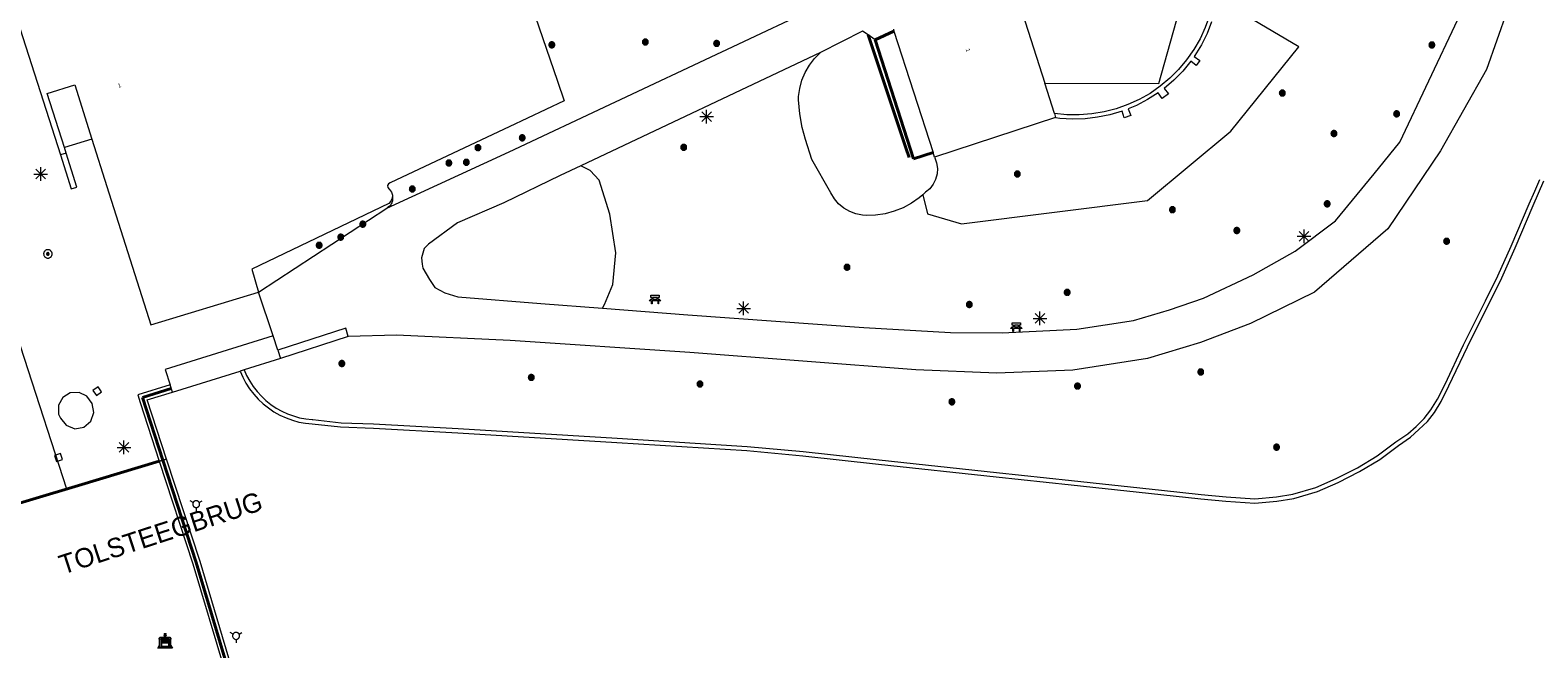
# Model space of a CAD drawing. Header units: metres. Extents: x 135779 to 137489, y 452643 to 455118.
# Tile 463 of 489: x 136965 to 137075, y 454827 to 454872. Entities that reach past the tile are written whole.
import ezdxf
from ezdxf.enums import TextEntityAlignment as Align

# ---------------------------------------------------------------- set-up
doc = ezdxf.new("R2010")
doc.units = ezdxf.units.M
doc.linetypes.add('DGN_Style_3', pattern=[78.572352, 56.123108, -22.449243])
doc.linetypes.add('DGN_Style_4', pattern=[89.853097, 44.898487, -22.449243, 0.056123, -22.449243])
for name, color, linetype, lineweight in [('KTop_BAK_Afval apart plaats', 96, 'Continuous', 13), ('KTop_BTD_Groenvoorziening', 62, 'Continuous', 13), ('KTop_BTD_Groenvoorziening_heesters', 62, 'Continuous', 13), ('KTop_NAR_Huisnummer tijdelijk (t)', 7, 'Continuous', 13), ('KTop_OBD_Brug_dek', 11, 'Continuous', 13), ('KTop_ORL_Kunstwerk (t)', 7, 'Continuous', 13), ('KTop_OTD_Onverhard', 15, 'Continuous', 13), ('KTop_PAL_Lichtmast', 40, 'Continuous', 13), ('KTop_PND_Grondvlaksituatie van BAG-pand [tachy]', 1, 'Continuous', 13), ('KTop_PND_Pandscheiding', 40, 'Continuous', 13), ('KTop_PUT_Inspectie- of rioolput', 15, 'Continuous', 13), ('KTop_PUT_Kolk', 15, 'Continuous', 13), ('KTop_SHD_Hek (l)', 15, 'DGN_Style_4', 40), ('KTop_SHD_Kademuur', 16, 'Continuous', 13), ('KTop_SHD_Kademuur (l)', 1, 'Continuous', 40), ('KTop_SHD_Muur', 15, 'Continuous', 13), ('KTop_STM_Bank', 40, 'Continuous', 13), ('KTop_VGO_Boom', 92, 'Continuous', 13), ('KTop_VGO_Haag (l)', 92, 'DGN_Style_3', 40), ('KTop_WGD_Rijbaan_Lokale weg', 251, 'Continuous', 13), ('KTop_WGD_Voetpad', 251, 'Continuous', 13), ('KTop_WTI_Meerpaal', 150, 'Continuous', 13)]:
    doc.layers.add(name, color=color, linetype=linetype, lineweight=lineweight)
doc.styles.add('Style-ROVUCURSIEF', font='ROVUCURSIEF.shx')

# ---------------------------------------------------------------- blocks, each defined once
blk = doc.blocks.new('BAK_Afval_apart_plaats')
at = {"layer": 'KTop_BAK_Afval apart plaats'}
for p, q in [((-0.43, 0.17), (-0.42, 0.19)), ((-0.43, 0.14), (-0.43, 0.17)), ((-0.43, 0.12), (-0.43, 0.14)), ((-0.29, 0.12), (-0.43, 0.12)), ((-0.43, 0.12), (-0.43, -0.46)), ((-0.29, 0.12), (-0.43, 0.12)), ((-0.42, 0.19), (-0.4, 0.22)), ((-0.4, 0.22), (-0.38, 0.24)), ((-0.38, 0.24), (-0.36, 0.26)), ((-0.36, 0.26), (-0.34, 0.27)), ((-0.34, 0.27), (0, 0.27)), ((-0.28, 0.17), (-0.29, 0.15)), ((-0.28, 0.17), (-0.29, 0.15)), ((-0.29, 0.15), (-0.29, 0.12)), ((-0.29, 0.15), (-0.29, 0.12)), ((-0.29, -0.43), (-0.29, 0.12)), ((-0.29, 0.12), (-0.29, -0.43)), ((-0.27, 0.19), (-0.28, 0.17)), ((-0.27, 0.19), (-0.28, 0.17)), ((-0.25, 0.22), (-0.27, 0.19)), ((-0.25, 0.22), (-0.27, 0.19)), ((0.25, 0.22), (-0.25, 0.22)), ((0.25, 0.22), (-0.25, 0.22)), ((-0.24, 0.08), (-0.24, 0.15)), ((-0.24, 0.15), (0.24, 0.15)), ((0.24, 0.08), (-0.24, 0.08)), ((-0.24, 0.03), (-0.24, 0.08)), ((-0.24, 0.08), (0.24, 0.08)), ((-0.24, -0.06), (-0.24, 0.03)), ((-0.24, 0.03), (0.24, 0.03)), ((0.24, 0.03), (-0.24, 0.03)), ((-0.07, 0.51), (-0.07, 0.52)), ((-0.07, 0.52), (-0.07, 0.52)), ((-0.07, 0.52), (-0.07, 0.52)), ((-0.07, 0.52), (-0.06, 0.52)), ((-0.07, 0.51), (-0.07, 0.49)), ((-0.06, 0.51), (-0.07, 0.51)), ((-0.07, 0.51), (-0.07, 0.51)), ((-0.07, 0.51), (-0.07, 0.51)), ((-0.07, 0.51), (-0.07, 0.51)), ((-0.07, 0.51), (-0.07, 0.51)), ((-0.06, 0.51), (-0.07, 0.51)), ((-0.07, 0.51), (-0.07, 0.51)), ((-0.07, 0.51), (-0.07, 0.51)), ((-0.07, 0.51), (-0.07, 0.51)), ((-0.07, 0.51), (-0.07, 0.51)), ((-0.07, 0.51), (-0.07, 0.51)), ((-0.07, 0.49), (-0.07, 0.49)), ((-0.07, 0.49), (-0.07, 0.49)), ((-0.07, 0.49), (-0.07, 0.49)), ((-0.07, 0.49), (-0.07, 0.48)), ((-0.07, 0.48), (-0.06, 0.48)), ((-0.07, 0.4), (-0.07, 0.38)), ((-0.07, 0.39), (-0.07, 0.4)), ((-0.07, 0.4), (-0.07, 0.4)), ((-0.07, 0.4), (-0.07, 0.4)), ((-0.06, 0.39), (-0.07, 0.39)), ((-0.07, 0.39), (-0.07, 0.39)), ((-0.07, 0.38), (-0.07, 0.37)), ((-0.07, 0.37), (-0.07, 0.37)), ((-0.07, 0.37), (-0.07, 0.37)), ((-0.07, 0.37), (-0.07, 0.37)), ((-0.07, 0.37), (-0.06, 0.37)), ((-0.06, 0.52), (-0.06, 0.52)), ((-0.06, 0.52), (-0.05, 0.52)), ((-0.06, 0.52), (-0.06, 0.52)), ((-0.06, 0.5), (-0.06, 0.51)), ((-0.06, 0.5), (-0.06, 0.51)), ((-0.05, 0.5), (-0.06, 0.5)), ((-0.05, 0.5), (-0.06, 0.5)), ((-0.06, 0.48), (-0.06, 0.48)), ((-0.06, 0.48), (-0.05, 0.48)), ((-0.05, 0.39), (-0.06, 0.39)), ((-0.06, 0.39), (-0.06, 0.39)), ((-0.06, 0.37), (-0.06, 0.37)), ((-0.06, 0.37), (-0.05, 0.37)), ((-0.05, 0.52), (-0.04, 0.52)), ((-0.04, 0.5), (-0.05, 0.5)), ((-0.05, 0.5), (-0.05, 0.5)), ((-0.04, 0.5), (-0.05, 0.5)), ((-0.05, 0.5), (-0.05, 0.5)), ((-0.05, 0.48), (-0.05, 0.48)), ((-0.05, 0.48), (-0.04, 0.48)), ((-0.04, 0.39), (-0.05, 0.39)), ((-0.05, 0.39), (-0.05, 0.39)), ((-0.05, 0.37), (-0.05, 0.37)), ((-0.05, 0.37), (-0.04, 0.37)), ((-0.04, 0.52), (-0.04, 0.53)), ((-0.04, 0.53), (-0.03, 0.53)), ((-0.03, 0.5), (-0.04, 0.5)), ((-0.04, 0.5), (-0.04, 0.5)), ((-0.03, 0.5), (-0.04, 0.5)), ((-0.04, 0.5), (-0.04, 0.5)), ((-0.04, 0.48), (-0.04, 0.48)), ((-0.04, 0.48), (-0.03, 0.48)), ((-0.03, 0.39), (-0.04, 0.39)), ((-0.04, 0.39), (-0.04, 0.39)), ((-0.04, 0.37), (-0.04, 0.36)), ((-0.04, 0.36), (-0.03, 0.36)), ((-0.03, 0.53), (-0.02, 0.53)), ((-0.02, 0.5), (-0.03, 0.5)), ((-0.02, 0.5), (-0.03, 0.5)), ((-0.03, 0.48), (-0.03, 0.48)), ((-0.03, 0.48), (-0.02, 0.48)), ((-0.03, 0.47), (-0.03, 0.48)), ((-0.03, 0.48), (-0.02, 0.48)), ((-0.03, 0.4), (-0.03, 0.47)), ((-0.03, 0.47), (-0.02, 0.47)), ((-0.02, 0.47), (-0.03, 0.47)), ((-0.02, 0.4), (-0.03, 0.4)), ((-0.02, 0.39), (-0.03, 0.39)), ((-0.03, 0.36), (-0.03, 0.36)), ((-0.03, 0.36), (-0.02, 0.36)), ((-0.03, 0.35), (-0.03, 0.36)), ((-0.03, 0.36), (-0.02, 0.36)), ((-0.03, 0.27), (-0.03, 0.35)), ((-0.03, 0.35), (-0.02, 0.35)), ((-0.02, 0.35), (-0.03, 0.35)), ((0.03, 0.27), (-0.03, 0.27)), ((-0.02, 0.53), (-0.01, 0.53)), ((-0.01, 0.5), (-0.02, 0.5)), ((-0.01, 0.5), (-0.02, 0.5)), ((-0.02, 0.48), (-0.01, 0.48)), ((-0.02, 0.48), (-0.01, 0.48)), ((-0.02, 0.47), (-0.01, 0.47)), ((-0.01, 0.47), (-0.02, 0.47)), ((-0.01, 0.4), (-0.02, 0.4)), ((-0.01, 0.39), (-0.02, 0.39)), ((-0.02, 0.36), (-0.01, 0.36)), ((-0.02, 0.36), (-0.01, 0.36)), ((-0.02, 0.35), (-0.01, 0.35)), ((-0.01, 0.35), (-0.02, 0.35)), ((-0.01, 0.53), (0, 0.53)), ((0, 0.5), (-0.01, 0.5)), ((0, 0.5), (-0.01, 0.5)), ((-0.01, 0.48), (0, 0.48)), ((-0.01, 0.48), (0, 0.48)), ((-0.01, 0.47), (0, 0.47)), ((0, 0.47), (-0.01, 0.47)), ((0, 0.4), (-0.01, 0.4)), ((0, 0.39), (-0.01, 0.39)), ((-0.01, 0.36), (0, 0.36)), ((-0.01, 0.36), (0, 0.36)), ((-0.01, 0.35), (0, 0.35)), ((0, 0.35), (-0.01, 0.35)), ((0, 0.53), (0, 0.53)), ((0, 0.53), (0, 0.53)), ((0, 0.53), (0.01, 0.53)), ((0, 0.5), (0, 0.48)), ((0, 0.48), (0, 0.5)), ((0, 0.48), (0, 0.5)), ((0, 0.5), (0.01, 0.5)), ((0.01, 0.5), (0, 0.5)), ((0.01, 0.48), (0, 0.48)), ((0, 0.48), (0.01, 0.48)), ((0.01, 0.47), (0, 0.47)), ((0, 0.47), (0, 0.4)), ((0, 0.47), (0, 0.4)), ((0.01, 0.47), (0, 0.47)), ((0, 0.4), (0.01, 0.4)), ((0, 0.36), (0, 0.39)), ((0, 0.36), (0, 0.39)), ((0, 0.39), (0.01, 0.39)), ((0.01, 0.36), (0, 0.36)), ((0, 0.36), (0.01, 0.36)), ((0, 0.35), (0.01, 0.35)), ((0, 0.27), (0, 0.35)), ((0, 0.35), (0, 0.27)), ((0.01, 0.35), (0, 0.35)), ((0, 0.27), (0.34, 0.27)), ((0.03, 0.27), (0, 0.27)), ((0, 0.27), (0.03, 0.27)), ((0.01, 0.53), (0.02, 0.53)), ((0.01, 0.5), (0.02, 0.5)), ((0.02, 0.5), (0.01, 0.5)), ((0.02, 0.48), (0.01, 0.48)), ((0.01, 0.48), (0.02, 0.48)), ((0.02, 0.47), (0.01, 0.47)), ((0.02, 0.47), (0.01, 0.47)), ((0.01, 0.4), (0.02, 0.4)), ((0.01, 0.39), (0.02, 0.39)), ((0.02, 0.36), (0.01, 0.36)), ((0.01, 0.36), (0.02, 0.36)), ((0.01, 0.35), (0.02, 0.35)), ((0.02, 0.35), (0.01, 0.35)), ((0.02, 0.53), (0.03, 0.53)), ((0.02, 0.5), (0.03, 0.5)), ((0.03, 0.5), (0.02, 0.5)), ((0.03, 0.48), (0.02, 0.48)), ((0.02, 0.48), (0.03, 0.48)), ((0.02, 0.47), (0.03, 0.47)), ((0.03, 0.47), (0.02, 0.47)), ((0.03, 0.47), (0.02, 0.47)), ((0.02, 0.4), (0.03, 0.4)), ((0.02, 0.39), (0.03, 0.39)), ((0.03, 0.36), (0.02, 0.36)), ((0.02, 0.36), (0.03, 0.36)), ((0.02, 0.35), (0.03, 0.35)), ((0.03, 0.35), (0.02, 0.35)), ((0.03, 0.53), (0.04, 0.53)), ((0.03, 0.5), (0.04, 0.5)), ((0.04, 0.5), (0.03, 0.5)), ((0.04, 0.48), (0.03, 0.48)), ((0.03, 0.48), (0.03, 0.48)), ((0.03, 0.48), (0.03, 0.47)), ((0.03, 0.4), (0.03, 0.47)), ((0.03, 0.39), (0.04, 0.39)), ((0.04, 0.36), (0.03, 0.36)), ((0.03, 0.36), (0.03, 0.36)), ((0.03, 0.36), (0.03, 0.35)), ((0.03, 0.35), (0.03, 0.27)), ((0.04, 0.53), (0.04, 0.52)), ((0.04, 0.52), (0.05, 0.52)), ((0.04, 0.5), (0.04, 0.5)), ((0.04, 0.5), (0.05, 0.5)), ((0.05, 0.5), (0.04, 0.5)), ((0.04, 0.5), (0.04, 0.5)), ((0.05, 0.48), (0.04, 0.48)), ((0.04, 0.48), (0.04, 0.48)), ((0.04, 0.39), (0.04, 0.39)), ((0.04, 0.39), (0.05, 0.39)), ((0.05, 0.37), (0.04, 0.37)), ((0.04, 0.37), (0.04, 0.36)), ((0.05, 0.52), (0.06, 0.52)), ((0.05, 0.5), (0.05, 0.5)), ((0.05, 0.5), (0.06, 0.5)), ((0.06, 0.5), (0.05, 0.5)), ((0.05, 0.5), (0.05, 0.5)), ((0.06, 0.48), (0.05, 0.48)), ((0.05, 0.48), (0.05, 0.48)), ((0.05, 0.39), (0.05, 0.39)), ((0.05, 0.39), (0.06, 0.39)), ((0.06, 0.37), (0.05, 0.37)), ((0.05, 0.37), (0.05, 0.37)), ((0.06, 0.52), (0.06, 0.52)), ((0.06, 0.52), (0.06, 0.52)), ((0.06, 0.52), (0.07, 0.52)), ((0.06, 0.5), (0.06, 0.51)), ((0.06, 0.51), (0.07, 0.51)), ((0.07, 0.51), (0.06, 0.51)), ((0.06, 0.51), (0.06, 0.5)), ((0.07, 0.48), (0.06, 0.48)), ((0.06, 0.48), (0.06, 0.48)), ((0.06, 0.39), (0.06, 0.39)), ((0.06, 0.39), (0.07, 0.39)), ((0.07, 0.37), (0.06, 0.37)), ((0.06, 0.37), (0.06, 0.37)), ((0.07, 0.52), (0.07, 0.52)), ((0.07, 0.52), (0.07, 0.52)), ((0.07, 0.52), (0.07, 0.51)), ((0.07, 0.51), (0.07, 0.51)), ((0.07, 0.51), (0.07, 0.51)), ((0.07, 0.51), (0.07, 0.51)), ((0.07, 0.51), (0.07, 0.51)), ((0.07, 0.51), (0.07, 0.49)), ((0.07, 0.51), (0.07, 0.51)), ((0.07, 0.51), (0.07, 0.51)), ((0.07, 0.51), (0.07, 0.51)), ((0.07, 0.51), (0.07, 0.51)), ((0.07, 0.51), (0.07, 0.51)), ((0.07, 0.49), (0.07, 0.49)), ((0.07, 0.49), (0.07, 0.49)), ((0.07, 0.49), (0.07, 0.49)), ((0.07, 0.49), (0.07, 0.48)), ((0.07, 0.39), (0.07, 0.4)), ((0.07, 0.4), (0.07, 0.4)), ((0.07, 0.4), (0.07, 0.4)), ((0.07, 0.4), (0.07, 0.38)), ((0.07, 0.39), (0.07, 0.39)), ((0.07, 0.38), (0.07, 0.37)), ((0.07, 0.37), (0.07, 0.37)), ((0.07, 0.37), (0.07, 0.37)), ((0.07, 0.37), (0.07, 0.37)), ((0.24, 0.15), (0.24, 0.08)), ((0.24, 0.08), (0.24, 0.03)), ((0.24, 0.03), (0.24, -0.06)), ((0.27, 0.19), (0.25, 0.22)), ((0.27, 0.19), (0.25, 0.22)), ((0.28, 0.17), (0.27, 0.19)), ((0.28, 0.17), (0.27, 0.19)), ((0.29, 0.15), (0.28, 0.17)), ((0.29, 0.15), (0.28, 0.17)), ((0.29, 0.12), (0.29, 0.15)), ((0.29, 0.12), (0.29, 0.15)), ((0.43, 0.12), (0.29, 0.12)), ((0.29, 0.12), (0.29, -0.43)), ((0.43, 0.12), (0.29, 0.12)), ((0.29, -0.43), (0.29, 0.12)), ((0.34, 0.27), (0.36, 0.26)), ((0.36, 0.26), (0.38, 0.24)), ((0.38, 0.24), (0.4, 0.22)), ((0.4, 0.22), (0.42, 0.19)), ((0.42, 0.19), (0.43, 0.17)), ((0.43, 0.17), (0.43, 0.14)), ((0.43, 0.14), (0.43, 0.12)), ((0.43, -0.46), (0.43, 0.12)), ((-0.53, -0.53), (-0.43, -0.33)), ((0.53, -0.53), (-0.53, -0.53)), ((-0.43, -0.33), (-0.43, -0.46)), ((-0.43, -0.46), (0.43, -0.46)), ((-0.43, -0.46), (0.43, -0.46)), ((0.29, -0.43), (-0.29, -0.43)), ((-0.29, -0.43), (0.29, -0.43)), ((0.24, -0.06), (-0.24, -0.06)), ((-0.24, -0.06), (-0.24, -0.09)), ((0.24, -0.06), (-0.24, -0.06)), ((-0.24, -0.09), (0.24, -0.09)), ((-0.24, -0.11), (-0.24, -0.09)), ((-0.24, -0.09), (0.24, -0.09)), ((0.24, -0.11), (-0.24, -0.11)), ((0.24, -0.11), (-0.24, -0.11)), ((-0.24, -0.15), (0.24, -0.15)), ((-0.24, -0.41), (-0.24, -0.15)), ((0.24, -0.41), (-0.24, -0.41)), ((0.24, -0.11), (0.24, -0.06)), ((0.24, -0.09), (0.24, -0.11)), ((0.24, -0.09), (0.24, -0.11)), ((0.24, -0.15), (0.24, -0.41)), ((0.43, -0.46), (0.43, -0.33)), ((0.43, -0.33), (0.53, -0.53))]:
    blk.add_line(p, q, dxfattribs=at)
at = {"layer": 'KTop_BAK_Afval apart plaats', "flags": 128}
blk.add_lwpolyline([(0.03, 0.41), (0.04, 0.41), (0.04, 0.41), (0.05, 0.41), (0.06, 0.41), (0.06, 0.41), (0.06, 0.41), (0.07, 0.4), (0.07, 0.4), (0.07, 0.4), (0.07, 0.4), (0.07, 0.4), (0.07, 0.4), (0.07, 0.4), (0.07, 0.39), (0.07, 0.39), (0.06, 0.39), (0.06, 0.39), (0.05, 0.39), (0.05, 0.39), (0.04, 0.39), (0.04, 0.39), (0.03, 0.39), (0.02, 0.39), (0.01, 0.39), (0, 0.39), (-0.01, 0.39), (-0.02, 0.39), (-0.03, 0.39), (-0.04, 0.39), (-0.04, 0.39), (-0.05, 0.39), (-0.05, 0.39), (-0.06, 0.39), (-0.06, 0.39), (-0.07, 0.39), (-0.07, 0.39), (-0.07, 0.4), (-0.07, 0.4), (-0.07, 0.4), (-0.07, 0.4), (-0.07, 0.4), (-0.07, 0.4), (-0.07, 0.4), (-0.06, 0.41), (-0.06, 0.41), (-0.06, 0.41), (-0.05, 0.41), (-0.04, 0.41), (-0.04, 0.41), (-0.03, 0.41), (-0.03, 0.41), (-0.03, 0.4), (-0.02, 0.4), (-0.01, 0.4), (0, 0.4), (0.01, 0.4), (0.02, 0.4), (0.03, 0.4), (0.03, 0.41), (0.03, 0.41), (0.03, 0.41)], dxfattribs=at)
at = {"layer": 'KTop_BAK_Afval apart plaats'}
for p in [(0, 0), (-0.43, -0.46)]:
    blk.add_point(p, dxfattribs=at)
blk = doc.blocks.new('PAL_Lichtmast')
at = {"layer": 'KTop_PAL_Lichtmast'}
for p, q in [((-0.35, -0.35), (0.35, 0.35)), ((0.35, -0.35), (-0.35, 0.35)), ((0, -0.5), (0, 0.5)), ((-0.5, 0), (0.5, 0))]:
    blk.add_line(p, q, dxfattribs=at)
blk = doc.blocks.new('PUT_Kolk')
at = {"layer": 'KTop_PUT_Kolk', "flags": 128}
blk.add_lwpolyline([(0.22, -0.23), (0.22, 0.22), (-0.23, 0.22), (-0.23, -0.23), (0.22, -0.23)], dxfattribs=at)
blk = doc.blocks.new('PUT_Inspectie-_of_rioolput')
at = {"layer": 'KTop_PUT_Inspectie- of rioolput', "flags": 128}
for points in [[(0.31, 0), (0.31, 0.03), (0.3, 0.06), (0.29, 0.1), (0.28, 0.13), (0.27, 0.15), (0.25, 0.18), (0.23, 0.21), (0.21, 0.23), (0.18, 0.25), (0.15, 0.27), (0.13, 0.28), (0.1, 0.29), (0.06, 0.3), (0.03, 0.31), (0, 0.31), (-0.03, 0.31), (-0.06, 0.3), (-0.1, 0.29), (-0.13, 0.28), (-0.16, 0.27), (-0.18, 0.25), (-0.21, 0.23), (-0.23, 0.21), (-0.25, 0.18), (-0.27, 0.15), (-0.28, 0.13), (-0.29, 0.1), (-0.3, 0.06), (-0.31, 0.03), (-0.31, 0), (-0.31, -0.03), (-0.3, -0.06), (-0.29, -0.1), (-0.28, -0.13), (-0.27, -0.16), (-0.25, -0.18), (-0.23, -0.21), (-0.21, -0.23), (-0.18, -0.25), (-0.15, -0.27), (-0.13, -0.28), (-0.1, -0.29), (-0.06, -0.3), (-0.03, -0.31), (0, -0.31), (0.03, -0.31), (0.06, -0.3), (0.1, -0.29), (0.13, -0.28), (0.15, -0.27), (0.18, -0.25), (0.21, -0.23), (0.23, -0.21), (0.25, -0.18), (0.27, -0.15), (0.28, -0.13), (0.29, -0.1), (0.3, -0.06), (0.31, -0.03), (0.31, 0)], [(0.1, 0), (0.09, 0.01), (0.09, 0.02), (0.09, 0.03), (0.09, 0.04), (0.08, 0.05), (0.08, 0.06), (0.07, 0.06), (0.06, 0.07), (0.06, 0.08), (0.05, 0.08), (0.04, 0.09), (0.03, 0.09), (0.02, 0.09), (0.01, 0.09), (0, 0.09), (-0.01, 0.09), (-0.02, 0.09), (-0.03, 0.09), (-0.04, 0.09), (-0.05, 0.08), (-0.06, 0.08), (-0.06, 0.07), (-0.07, 0.06), (-0.08, 0.06), (-0.08, 0.05), (-0.09, 0.04), (-0.09, 0.03), (-0.09, 0.02), (-0.09, 0.01), (-0.09, 0), (-0.09, -0.01), (-0.09, -0.02), (-0.09, -0.03), (-0.09, -0.04), (-0.08, -0.05), (-0.08, -0.06), (-0.07, -0.06), (-0.06, -0.07), (-0.06, -0.08), (-0.05, -0.08), (-0.04, -0.09), (-0.03, -0.09), (-0.02, -0.09), (-0.01, -0.09), (0, -0.09), (0.01, -0.09), (0.02, -0.09), (0.03, -0.09), (0.04, -0.09), (0.05, -0.08), (0.06, -0.08), (0.06, -0.07), (0.07, -0.06), (0.08, -0.06), (0.08, -0.05), (0.09, -0.04), (0.09, -0.03), (0.09, -0.02), (0.09, -0.01), (0.1, 0)], [(0.04, 0), (0.03, 0), (0.03, 0.01), (0.03, 0.01), (0.03, 0.01), (0.03, 0.02), (0.03, 0.02), (0.03, 0.02), (0.02, 0.03), (0.02, 0.03), (0.02, 0.03), (0.01, 0.03), (0.01, 0.03), (0.01, 0.03), (0, 0.03), (0, 0.03), (0, 0.03), (-0.01, 0.03), (-0.01, 0.03), (-0.01, 0.03), (-0.02, 0.03), (-0.02, 0.03), (-0.02, 0.03), (-0.03, 0.02), (-0.03, 0.02), (-0.03, 0.02), (-0.03, 0.01), (-0.03, 0.01), (-0.03, 0.01), (-0.03, 0), (-0.03, 0), (-0.03, 0), (-0.03, -0.01), (-0.03, -0.01), (-0.03, -0.01), (-0.03, -0.02), (-0.03, -0.02), (-0.03, -0.02), (-0.02, -0.03), (-0.02, -0.03), (-0.02, -0.03), (-0.01, -0.03), (-0.01, -0.03), (-0.01, -0.03), (0, -0.03), (0, -0.03), (0, -0.03), (0.01, -0.03), (0.01, -0.03), (0.01, -0.03), (0.02, -0.03), (0.02, -0.03), (0.02, -0.03), (0.03, -0.02), (0.03, -0.02), (0.03, -0.02), (0.03, -0.01), (0.03, -0.01), (0.03, -0.01), (0.03, 0), (0.04, 0)], [(0.01, 0.02), (0.01, 0.02), (0.01, 0.02), (0, 0.02), (0, 0.02), (0, 0.02), (0, 0.02), (-0.01, 0.02), (-0.01, 0.02), (-0.01, 0.02), (-0.01, 0.02), (-0.01, 0.02), (-0.02, 0.02), (-0.02, 0.01), (-0.02, 0.01), (-0.02, 0.01), (-0.02, 0.01), (-0.02, 0.01), (-0.02, 0), (-0.02, 0), (-0.02, 0), (-0.02, 0), (-0.02, -0.01), (-0.02, -0.01), (-0.02, -0.01), (-0.02, -0.01), (-0.02, -0.01), (-0.02, -0.02), (-0.01, -0.02), (-0.01, -0.02), (-0.01, -0.02), (-0.01, -0.02), (-0.01, -0.02), (0, -0.02), (0, -0.02), (0, -0.02), (0, -0.02), (0.01, -0.02), (0.01, -0.02), (0.01, -0.02), (0.01, -0.02), (0.01, -0.02), (0.02, -0.02), (0.02, -0.01), (0.02, -0.01), (0.02, -0.01), (0.02, -0.01), (0.02, -0.01), (0.02, 0), (0.02, 0), (0.02, 0), (0.02, 0), (0.02, 0.01), (0.02, 0.01), (0.02, 0.01), (0.02, 0.01), (0.02, 0.01), (0.02, 0.02), (0.01, 0.02), (0.01, 0.02), (0.01, 0.02)]]:
    blk.add_lwpolyline(points, dxfattribs=at)
blk = doc.blocks.new('STM_Bank')
at = {"layer": 'KTop_STM_Bank'}
for p, q in [((-0.42, -0.09), (-0.3, 0.02)), ((-0.3, 0.31), (0.3, 0.31)), ((-0.3, 0.14), (-0.3, 0.31)), ((-0.2, 0.14), (-0.3, 0.14)), ((-0.3, 0.02), (-0.2, 0.02)), ((-0.2, 0.02), (-0.2, 0.14)), ((0.16, 0.14), (-0.15, 0.14)), ((-0.15, 0.14), (-0.15, 0.02)), ((-0.15, 0.02), (0.16, 0.02)), ((0.16, 0.02), (0.16, 0.14)), ((0.3, 0.14), (0.2, 0.14)), ((0.2, 0.14), (0.2, 0.02)), ((0.2, 0.02), (0.3, 0.02)), ((0.3, 0.31), (0.3, 0.14)), ((0.3, 0.02), (0.42, -0.09)), ((-0.26, -0.09), (-0.42, -0.09)), ((-0.26, -0.31), (-0.26, -0.09)), ((-0.21, -0.31), (-0.26, -0.31)), ((0.22, -0.09), (-0.21, -0.09)), ((-0.21, -0.09), (-0.21, -0.31)), ((0.22, -0.31), (0.22, -0.09)), ((0.26, -0.31), (0.22, -0.31)), ((0.42, -0.09), (0.26, -0.09)), ((0.26, -0.09), (0.26, -0.31))]:
    blk.add_line(p, q, dxfattribs=at)
blk = doc.blocks.new('WTI_Meerpaal')
at = {"layer": 'KTop_WTI_Meerpaal'}
for p, q in [((-0.22, 0.13), (-0.43, 0.25)), ((0.22, 0.12), (0.43, 0.25)), ((0, -0.25), (0, -0.5))]:
    blk.add_line(p, q, dxfattribs=at)
at = {"layer": 'KTop_WTI_Meerpaal', "flags": 128}
blk.add_lwpolyline([(0.25, 0), (0.25, 0.03), (0.24, 0.05), (0.24, 0.08), (0.23, 0.1), (0.22, 0.12), (0.2, 0.15), (0.19, 0.17), (0.17, 0.19), (0.15, 0.2), (0.12, 0.22), (0.1, 0.23), (0.08, 0.24), (0.05, 0.24), (0.03, 0.25), (0, 0.25), (-0.03, 0.25), (-0.05, 0.24), (-0.08, 0.24), (-0.1, 0.23), (-0.13, 0.22), (-0.15, 0.2), (-0.17, 0.19), (-0.19, 0.17), (-0.2, 0.15), (-0.22, 0.12), (-0.23, 0.1), (-0.24, 0.08), (-0.25, 0.05), (-0.25, 0.03), (-0.25, 0), (-0.25, -0.03), (-0.25, -0.05), (-0.24, -0.08), (-0.23, -0.1), (-0.22, -0.13), (-0.2, -0.15), (-0.19, -0.17), (-0.17, -0.19), (-0.15, -0.2), (-0.13, -0.22), (-0.1, -0.23), (-0.08, -0.24), (-0.05, -0.25), (-0.03, -0.25), (0, -0.25), (0.03, -0.25), (0.05, -0.25), (0.08, -0.24), (0.1, -0.23), (0.12, -0.22), (0.15, -0.2), (0.17, -0.19), (0.19, -0.17), (0.2, -0.15), (0.22, -0.13), (0.23, -0.1), (0.24, -0.08), (0.24, -0.05), (0.25, -0.03), (0.25, 0)], dxfattribs=at)
blk = doc.blocks.new('VGO_Boom')
at = {"layer": 'KTop_VGO_Boom', "flags": 128}
for points in [[(0.21, 0), (0.21, 0.02), (0.21, 0.04), (0.2, 0.07), (0.2, 0.09), (0.19, 0.11), (0.17, 0.13), (0.16, 0.14), (0.14, 0.16), (0.13, 0.17), (0.11, 0.19), (0.09, 0.2), (0.07, 0.2), (0.04, 0.21), (0.02, 0.21), (0, 0.21), (-0.02, 0.21), (-0.05, 0.21), (-0.07, 0.2), (-0.09, 0.2), (-0.11, 0.19), (-0.13, 0.17), (-0.14, 0.16), (-0.16, 0.14), (-0.17, 0.13), (-0.19, 0.11), (-0.2, 0.09), (-0.2, 0.07), (-0.21, 0.04), (-0.21, 0.02), (-0.22, 0), (-0.21, -0.02), (-0.21, -0.05), (-0.2, -0.07), (-0.2, -0.09), (-0.19, -0.11), (-0.17, -0.13), (-0.16, -0.14), (-0.14, -0.16), (-0.13, -0.17), (-0.11, -0.19), (-0.09, -0.2), (-0.07, -0.2), (-0.05, -0.21), (-0.02, -0.21), (0, -0.22), (0.02, -0.21), (0.04, -0.21), (0.07, -0.2), (0.09, -0.2), (0.11, -0.19), (0.13, -0.17), (0.14, -0.16), (0.16, -0.14), (0.17, -0.13), (0.19, -0.11), (0.2, -0.09), (0.2, -0.07), (0.21, -0.05), (0.21, -0.02), (0.21, 0)], [(0.15, 0), (0.15, 0.02), (0.15, 0.03), (0.15, 0.05), (0.14, 0.06), (0.13, 0.08), (0.13, 0.09), (0.12, 0.1), (0.1, 0.12), (0.09, 0.13), (0.08, 0.13), (0.06, 0.14), (0.05, 0.15), (0.03, 0.15), (0.02, 0.15), (0, 0.15), (-0.02, 0.15), (-0.03, 0.15), (-0.05, 0.15), (-0.06, 0.14), (-0.08, 0.13), (-0.09, 0.13), (-0.1, 0.12), (-0.12, 0.1), (-0.13, 0.09), (-0.13, 0.08), (-0.14, 0.06), (-0.15, 0.05), (-0.15, 0.03), (-0.15, 0.02), (-0.16, 0), (-0.15, -0.02), (-0.15, -0.03), (-0.15, -0.05), (-0.14, -0.06), (-0.13, -0.08), (-0.13, -0.09), (-0.12, -0.1), (-0.1, -0.12), (-0.09, -0.13), (-0.08, -0.13), (-0.06, -0.14), (-0.05, -0.15), (-0.03, -0.15), (-0.02, -0.15), (0, -0.16), (0.02, -0.15), (0.03, -0.15), (0.05, -0.15), (0.06, -0.14), (0.08, -0.13), (0.09, -0.13), (0.1, -0.12), (0.12, -0.1), (0.13, -0.09), (0.13, -0.08), (0.14, -0.06), (0.15, -0.05), (0.15, -0.03), (0.15, -0.02), (0.15, 0)], [(0.1, 0), (0.09, 0.01), (0.09, 0.02), (0.09, 0.03), (0.09, 0.04), (0.08, 0.05), (0.08, 0.06), (0.07, 0.06), (0.06, 0.07), (0.06, 0.08), (0.05, 0.08), (0.04, 0.09), (0.03, 0.09), (0.02, 0.09), (0.01, 0.09), (0, 0.09), (-0.01, 0.09), (-0.02, 0.09), (-0.03, 0.09), (-0.04, 0.09), (-0.05, 0.08), (-0.06, 0.08), (-0.06, 0.07), (-0.07, 0.06), (-0.08, 0.06), (-0.08, 0.05), (-0.09, 0.04), (-0.09, 0.03), (-0.09, 0.02), (-0.09, 0.01), (-0.1, 0), (-0.09, -0.01), (-0.09, -0.02), (-0.09, -0.03), (-0.09, -0.04), (-0.08, -0.05), (-0.08, -0.06), (-0.07, -0.06), (-0.06, -0.07), (-0.06, -0.08), (-0.05, -0.08), (-0.04, -0.09), (-0.03, -0.09), (-0.02, -0.09), (-0.01, -0.09), (0, -0.1), (0.01, -0.09), (0.02, -0.09), (0.03, -0.09), (0.04, -0.09), (0.05, -0.08), (0.06, -0.08), (0.06, -0.07), (0.07, -0.06), (0.08, -0.06), (0.08, -0.05), (0.09, -0.04), (0.09, -0.03), (0.09, -0.02), (0.09, -0.01), (0.1, 0)], [(0.04, 0), (0.03, 0), (0.03, 0.01), (0.03, 0.01), (0.03, 0.01), (0.03, 0.02), (0.03, 0.02), (0.03, 0.02), (0.02, 0.03), (0.02, 0.03), (0.02, 0.03), (0.01, 0.03), (0.01, 0.03), (0.01, 0.03), (0, 0.03), (0, 0.03), (0, 0.03), (-0.01, 0.03), (-0.01, 0.03), (-0.01, 0.03), (-0.02, 0.03), (-0.02, 0.03), (-0.02, 0.03), (-0.03, 0.02), (-0.03, 0.02), (-0.03, 0.02), (-0.03, 0.01), (-0.03, 0.01), (-0.03, 0.01), (-0.04, 0), (-0.04, 0), (-0.04, 0), (-0.03, -0.01), (-0.03, -0.01), (-0.03, -0.01), (-0.03, -0.02), (-0.03, -0.02), (-0.03, -0.02), (-0.02, -0.03), (-0.02, -0.03), (-0.02, -0.03), (-0.01, -0.03), (-0.01, -0.03), (-0.01, -0.03), (0, -0.04), (0, -0.04), (0, -0.04), (0.01, -0.03), (0.01, -0.03), (0.01, -0.03), (0.02, -0.03), (0.02, -0.03), (0.02, -0.03), (0.03, -0.02), (0.03, -0.02), (0.03, -0.02), (0.03, -0.01), (0.03, -0.01), (0.03, -0.01), (0.03, 0), (0.04, 0)]]:
    blk.add_lwpolyline(points, dxfattribs=at)

msp = doc.modelspace()

# ---------------------------------------------------------------- linework, layer by layer
at = {"layer": 'KTop_BTD_Groenvoorziening', "flags": 128}
for points in [[(137030.06, 454859.97), (137030.4, 454858.59), (137032.88, 454857.85), (137046.39, 454859.55), (137052.45, 454864.6), (137057.4, 454870.73), (137052.68, 454873.5)], [(137030.06, 454859.97), (137029.81, 454859.75), (137029.24, 454859.35), (137028.63, 454859.02), (137027.99, 454858.77), (137027.32, 454858.59), (137026.63, 454858.48), (137025.94, 454858.46), (137025.68, 454858.48), (137025.2, 454858.58), (137024.75, 454858.75), (137024.33, 454859), (137023.95, 454859.31), (137023.64, 454859.68), (137023.38, 454860.1), (137022, 454862.54), (137021.53, 454863.98), (137021.3, 454864.87), (137021.13, 454865.86), (137021.03, 454866.87), (137021.04, 454867.1), (137021.12, 454867.7), (137021.28, 454868.29), (137021.52, 454868.86), (137021.82, 454869.38), (137022.19, 454869.87), (137022.63, 454870.3)], [(137030.92, 454862.71), (137030.94, 454862.66), (137031.07, 454862.28), (137031.13, 454861.88), (137031.1, 454861.48), (137031, 454861.09), (137030.82, 454860.73), (137030.57, 454860.41), (137030.27, 454860.15), (137030.06, 454859.97)], [(137006.78, 454851.72), (137006.93, 454852), (137007.53, 454853.45), (137007.76, 454855.74), (137007.31, 454858.56), (137006.55, 454861.03), (137005.88, 454861.74), (137005.21, 454862.07)]]:
    msp.add_lwpolyline(points, dxfattribs=at)
at = {"layer": 'KTop_BTD_Groenvoorziening_heesters', "flags": 128}
msp.add_lwpolyline([(137030.81, 454863.05), (137029.4, 454862.58), (137026.61, 454871.24)], dxfattribs=at)
at = {"layer": 'KTop_OBD_Brug_dek', "flags": 128}
msp.add_lwpolyline([(136974.57, 454840.6), (136968.69, 454838.84), (136961.79, 454836.77), (136960.38, 454836.34), (136958.52, 454835.78), (136955.93, 454835)], dxfattribs=at)
at = {"layer": 'KTop_OTD_Onverhard', "flags": 128}
msp.add_lwpolyline([(136991.52, 454859.94), (136991.53, 454859.64), (136991.51, 454859.53), (136991.46, 454859.37), (136991.43, 454859.3), (136991.39, 454859.24), (136991.34, 454859.17), (136991.27, 454859.12), (136991.21, 454859.08), (136991.12, 454859)], dxfattribs=at)
at = {"layer": 'KTop_PND_Grondvlaksituatie van BAG-pand [tachy]', "flags": 128}
for points in [[(137038.93, 454868.08), (137047.23, 454868.06), (137049.36, 454875.67)], [(136964.03, 454873.36), (136967.39, 454862.87)], [(137001.9, 454872.94), (137003.51, 454868.23), (137004.01, 454866.8), (137000, 454864.91), (136991.39, 454860.85), (136991.34, 454860.84), (136991.22, 454860.76), (136991.16, 454860.63), (136991.18, 454860.49), (136991.27, 454860.38), (136991.31, 454860.34), (136991.45, 454860.16), (136991.52, 454859.94)], [(137027.93, 454872.01), (137027.97, 454871.86)], [(137027.97, 454871.86), (137030.81, 454863.05)], [(136967.68, 454863.4), (136966.43, 454867.34), (136968.43, 454867.97), (136969.67, 454864.02)], [(137039.63, 454865.87), (137038.93, 454868.08)], [(137039.72, 454865.58), (137030.92, 454862.71)], [(137039.63, 454865.87), (137039.72, 454865.58)], [(136967.8, 454863), (136967.68, 454863.4)], [(136969.67, 454864.02), (136970.75, 454860.58), (136973.96, 454850.52), (136981.79, 454852.89)], [(136967.8, 454863), (136967.39, 454862.87)], [(137030.92, 454862.71), (137030.81, 454863.05)], [(136991.52, 454859.94), (136991.5, 454859.71), (136991.41, 454859.5), (136991.25, 454859.34), (136981.29, 454854.57), (136981.79, 454852.89)], [(136982.84, 454849.72), (136975, 454847.27), (136975.36, 454846.16)], [(136983.19, 454848.66), (136982.84, 454849.72)], [(136983.38, 454848.07), (136980.74, 454847.25)], [(136983.19, 454848.66), (136983.38, 454848.07)], [(136975.53, 454845.62), (136980.44, 454847.15)], [(136980.74, 454847.25), (136980.44, 454847.15)], [(136975.53, 454845.62), (136975.36, 454846.16)]]:
    msp.add_lwpolyline(points, dxfattribs=at)
at = {"layer": 'KTop_PND_Pandscheiding', "flags": 128}
msp.add_lwpolyline([(137037.1, 454873.82), (137038.93, 454868.08)], dxfattribs=at)
at = {"layer": 'KTop_SHD_Hek (l)', "flags": 128}
for points in [[(137026.61, 454871.24), (137027.97, 454871.86)], [(137026.61, 454871.24), (137029.4, 454862.58), (137030.81, 454863.05)], [(136974.83, 454840.68), (136973.35, 454845.23), (136975.44, 454845.89)], [(136979.56, 454825.53), (136977.26, 454833.23), (136974.83, 454840.68)]]:
    msp.add_lwpolyline(points, dxfattribs=at)
at = {"layer": 'KTop_SHD_Kademuur', "flags": 128}
for points in [[(136980.74, 454847.25), (136980.92, 454846.83), (136981.14, 454846.42), (136981.39, 454846.03), (136981.68, 454845.67), (136981.99, 454845.32), (136982.32, 454845.01), (136982.68, 454844.72), (136983.07, 454844.46), (136983.47, 454844.24), (136983.89, 454844.04), (136984.32, 454843.89), (136984.77, 454843.76), (136985.22, 454843.68), (136985.68, 454843.63), (136985.69, 454843.63), (136985.7, 454843.63), (136985.71, 454843.63), (136985.72, 454843.63), (136985.73, 454843.63), (136987.78, 454843.4), (136990.15, 454843.31), (136996.29, 454842.98), (137007.85, 454842.28), (137017.3, 454841.68), (137021.37, 454841.3), (137026.89, 454840.71), (137035.42, 454839.78), (137040.88, 454839.2), (137047.41, 454838.5), (137050.31, 454838.19), (137052.12, 454838.01), (137054.21, 454837.86), (137055.77, 454838), (137056.97, 454838.2), (137058.64, 454838.68), (137060.12, 454839.34), (137061.66, 454840.13), (137063.1, 454840.99), (137064.45, 454842), (137065.31, 454842.59), (137065.92, 454843.13), (137066.5, 454843.7), (137067, 454844.33), (137067.47, 454845.1), (137068.03, 454846.21), (137069.37, 454849.05), (137070.97, 454852.26), (137071.87, 454854.07), (137072.84, 454856.24), (137074.15, 454859.3), (137074.55, 454860.23), (137074.91, 454861.08)], [(136980.44, 454847.15), (136980.63, 454846.71), (136980.86, 454846.27), (136981.13, 454845.86), (136981.43, 454845.47), (136981.76, 454845.11), (136982.11, 454844.77), (136982.5, 454844.47), (136982.9, 454844.19), (136983.33, 454843.95), (136983.78, 454843.75), (136984.24, 454843.58), (136984.71, 454843.45), (136985.19, 454843.36), (136985.68, 454843.31), (136987.75, 454843.09), (136990.13, 454842.99), (136996.27, 454842.67), (137007.83, 454841.97), (137017.27, 454841.37), (137021.34, 454840.99), (137026.85, 454840.39), (137035.39, 454839.47), (137040.84, 454838.89), (137047.37, 454838.18), (137050.28, 454837.87), (137052.09, 454837.7), (137054.21, 454837.55), (137055.81, 454837.69), (137057.04, 454837.89), (137058.75, 454838.39), (137060.25, 454839.05), (137061.81, 454839.85), (137063.28, 454840.73), (137064.64, 454841.75), (137065.51, 454842.34), (137066.13, 454842.9), (137066.74, 454843.49), (137067.26, 454844.15), (137067.75, 454844.94), (137068.31, 454846.08), (137069.65, 454848.91), (137072.15, 454853.93), (137073.13, 454856.12), (137074.44, 454859.18), (137075.21, 454860.97)], [(136975.36, 454846.16), (136973, 454845.42), (136973.18, 454844.86), (136974.57, 454840.6)], [(136974.57, 454840.6), (136975.1, 454840.76), (136973.7, 454845.05), (136975.53, 454845.62)]]:
    msp.add_lwpolyline(points, dxfattribs=at)
at = {"layer": 'KTop_SHD_Kademuur (l)', "flags": 128}
for points in [[(136968.69, 454838.84), (136974.57, 454840.6)], [(136961.79, 454836.77), (136968.69, 454838.84)]]:
    msp.add_lwpolyline(points, dxfattribs=at)
at = {"layer": 'KTop_SHD_Muur', "flags": 128}
for points in [[(137051.25, 454874.45), (137051.14, 454873.85), (137050.9, 454872.97), (137050.6, 454872.12), (137050.22, 454871.3), (137049.76, 454870.52), (137049.24, 454869.77), (137048.66, 454869.08), (137048.02, 454868.44), (137047.32, 454867.86), (137046.58, 454867.34), (137045.79, 454866.9), (137044.97, 454866.52), (137044.11, 454866.22), (137043.24, 454865.99), (137042.34, 454865.84), (137041.44, 454865.77), (137040.53, 454865.78), (137039.63, 454865.87)], [(137051.06, 454872.53), (137050.73, 454871.68), (137050.32, 454870.87), (137049.85, 454870.09), (137049.79, 454870.01), (137050.2, 454869.73), (137049.94, 454869.37), (137049.54, 454869.67), (137048.96, 454868.96), (137048.31, 454868.3), (137047.61, 454867.7), (137047.92, 454867.31), (137047.46, 454866.97), (137047.17, 454867.38), (137046.4, 454866.89), (137045.59, 454866.46), (137045, 454866.21), (137045.18, 454865.74), (137044.71, 454865.57), (137044.55, 454866.04), (137043.67, 454865.78), (137042.77, 454865.6), (137041.86, 454865.49), (137040.94, 454865.47), (137040.02, 454865.52), (137039.72, 454865.56), (137039.72, 454865.58)], [(136967.39, 454862.87), (136968.17, 454860.39), (136968.58, 454860.52), (136967.8, 454863)], [(136988.31, 454849.67), (136988.12, 454850.26), (136983.19, 454848.66)], [(136988.31, 454849.67), (136983.38, 454848.07)], [(136979.3, 454825.44), (136979.83, 454825.62), (136977.53, 454833.31), (136975.1, 454840.76), (136974.57, 454840.6)], [(136974.57, 454840.6), (136977, 454833.15), (136979.3, 454825.44)]]:
    msp.add_lwpolyline(points, dxfattribs=at)
at = {"layer": 'KTop_VGO_Haag (l)', "flags": 128}
for points in [[(137028.84, 454863.39), (137026.09, 454871.59)], [(137029.08, 454862.68), (137028.84, 454863.39)]]:
    msp.add_lwpolyline(points, dxfattribs=at)
at = {"layer": 'KTop_WGD_Rijbaan_Lokale weg', "flags": 128}
for points in [[(136956.05, 454874.43), (136957.06, 454871.55), (136957.49, 454870.32), (136958.75, 454866.58), (136961.04, 454859.45), (136964.75, 454848.1), (136967.83, 454838.58)], [(136967.83, 454838.58), (136962.22, 454836.9)]]:
    msp.add_lwpolyline(points, dxfattribs=at)
at = {"layer": 'KTop_WGD_Voetpad', "flags": 128}
for points in [[(137081.87, 454919.45), (137079.8, 454909.62), (137078.4, 454899.09), (137076.28, 454886.67), (137074.95, 454880.25), (137072.75, 454873.92), (137072.54, 454873.34), (137071.04, 454869.07), (137067.7, 454863.17), (137063.87, 454857.49), (137058.53, 454852.9), (137053.89, 454850.62), (137050.24, 454849.22), (137046.39, 454848.06), (137040.98, 454847.23), (137035.44, 454846.99), (137029.55, 454847.25), (137013.13, 454848.5), (137000.08, 454849.37), (136991.82, 454849.77), (136988.31, 454849.67)], [(137006.78, 454851.72), (137012.99, 454851.25), (137025.79, 454850.31), (137032.08, 454849.95), (137035.83, 454849.92), (137041.26, 454850.19), (137045.38, 454850.83), (137048, 454851.6), (137050.46, 454852.45), (137054.09, 454854.14), (137057.14, 454855.88), (137060.06, 454858.08), (137062.87, 454861.48), (137064.73, 454863.79), (137068.95, 454872.72), (137069.61, 454874.37), (137071.22, 454878.4), (137072.38, 454882.93), (137074.55, 454893.83), (137075.9, 454902.12)], [(136991.12, 454859), (137000, 454863.1), (137023.18, 454874), (137023.28, 454874.04), (137024.48, 454874.55), (137025.65, 454875.12), (137026.79, 454875.77), (137027.6, 454876.3), (137028.65, 454877.06), (137029.66, 454877.89), (137030.26, 454878.4), (137031.87, 454879.84), (137033.43, 454881.33), (137035.03, 454882.99), (137036.8, 454884.84), (137038.5, 454886.75), (137040.15, 454888.7), (137043.59, 454893.07)], [(137026.61, 454871.24), (137026.09, 454871.59), (137025.68, 454871.86), (137022.63, 454870.3)], [(137026.61, 454871.24), (137027.97, 454871.86)], [(137022.63, 454870.3), (137005.21, 454862.07)], [(136969.67, 454864.02), (136967.68, 454863.4)], [(137005.21, 454862.07), (137003.7, 454861.36), (136999.62, 454859.39), (136996.25, 454857.92), (136994.13, 454856.37), (136993.82, 454856.07), (136993.62, 454855.38), (136993.68, 454854.93), (136993.72, 454854.64), (136994.21, 454853.8), (136994.6, 454853.23), (136995.32, 454852.83), (136996.26, 454852.56), (137002.3, 454852.06), (137006.78, 454851.72)], [(136981.79, 454852.89), (136991.12, 454859)], [(136982.84, 454849.72), (136981.79, 454852.89)], [(136967.39, 454843.74), (136967.8, 454843.21), (136968.43, 454842.96), (136969.09, 454843.07), (136969.6, 454843.51), (136969.82, 454844.14), (136969.68, 454844.8), (136969.31, 454845.32), (136968.74, 454845.6), (136968.1, 454845.57), (136967.56, 454845.23), (136967.25, 454844.67), (136967.25, 454844.03), (136967.39, 454843.74)], [(136974.57, 454840.6), (136967.83, 454838.58)]]:
    msp.add_lwpolyline(points, dxfattribs=at)

# ---------------------------------------------------------------- block references
at = {"layer": 'KTop_BAK_Afval apart plaats'}
msp.add_blockref('BAK_Afval_apart_plaats', (136974.99, 454827.54), dxfattribs=at)
at = {"layer": 'KTop_PAL_Lichtmast'}
for p in [(137014.35, 454865.65), (136965.95, 454861.47), (137057.78, 454856.95), (137017.04, 454851.71), (137038.58, 454850.98), (136972, 454841.6)]:
    msp.add_blockref('PAL_Lichtmast', p, dxfattribs=at)
at = {"layer": 'KTop_PUT_Inspectie- of rioolput', "rotation": 198.0905197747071}
msp.add_blockref('PUT_Inspectie-_of_rioolput', (136966.47, 454855.67), dxfattribs=at)
at = {"layer": 'KTop_PUT_Kolk'}
for p, rotation in [((136970.06, 454845.69), 215.2563587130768), ((136967.24, 454840.86), 197.9820987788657)]:
    msp.add_blockref('PUT_Kolk', p, dxfattribs=dict(at, rotation=rotation))
at = {"layer": 'KTop_STM_Bank'}
for p in [(137010.6, 454852.35), (137036.87, 454850.34)]:
    msp.add_blockref('STM_Bank', p, dxfattribs=at)
at = {"layer": 'KTop_VGO_Boom'}
for p in [(137003.1, 454870.87), (137009.9, 454871.07), (137015.08, 454870.97), (137067.07, 454870.86), (137056.2, 454867.36), (137064.51, 454865.85), (137000.95, 454864.11), (137059.95, 454864.42), (136997.73, 454863.39), (137012.69, 454863.42), (136995.62, 454862.28), (136996.89, 454862.33), (137036.94, 454861.48), (136992.96, 454860.39), (137048.21, 454858.88), (137059.46, 454859.31), (136989.36, 454857.83), (136987.76, 454856.89), (137052.89, 454857.37), (137068.14, 454856.59), (136986.19, 454856.3), (137024.56, 454854.7), (137040.56, 454852.87), (137033.45, 454851.99), (136987.84, 454847.7), (137001.61, 454846.69), (137050.27, 454847.09), (137013.87, 454846.21), (137041.31, 454846.06), (137032.18, 454844.92), (137055.78, 454841.62)]:
    msp.add_blockref('VGO_Boom', p, dxfattribs=at)
at = {"layer": 'KTop_WTI_Meerpaal'}
for p in [(136977.25, 454837.48), (136980.15, 454827.9)]:
    msp.add_blockref('WTI_Meerpaal', p, dxfattribs=at)

# ---------------------------------------------------------------- texts
at = {"layer": 'KTop_NAR_Huisnummer tijdelijk (t)', "style": 'Style-ROVUCURSIEF'}
for rotation, p in [(287.8, (137033.32, 454870.59)), (17.5, (136971.56, 454867.88))]:
    msp.add_text('1', height=0.3, rotation=rotation, dxfattribs=at).set_placement(p, align=Align.MIDDLE_LEFT)
at = {"layer": 'KTop_ORL_Kunstwerk (t)', "style": 'Style-ROVUCURSIEF'}
msp.add_text('TOLSTEEGBRUG', height=1.4, rotation=17.9456, dxfattribs=at).set_placement((136967.56, 454832.35))

doc.saveas('drawing.dxf')
